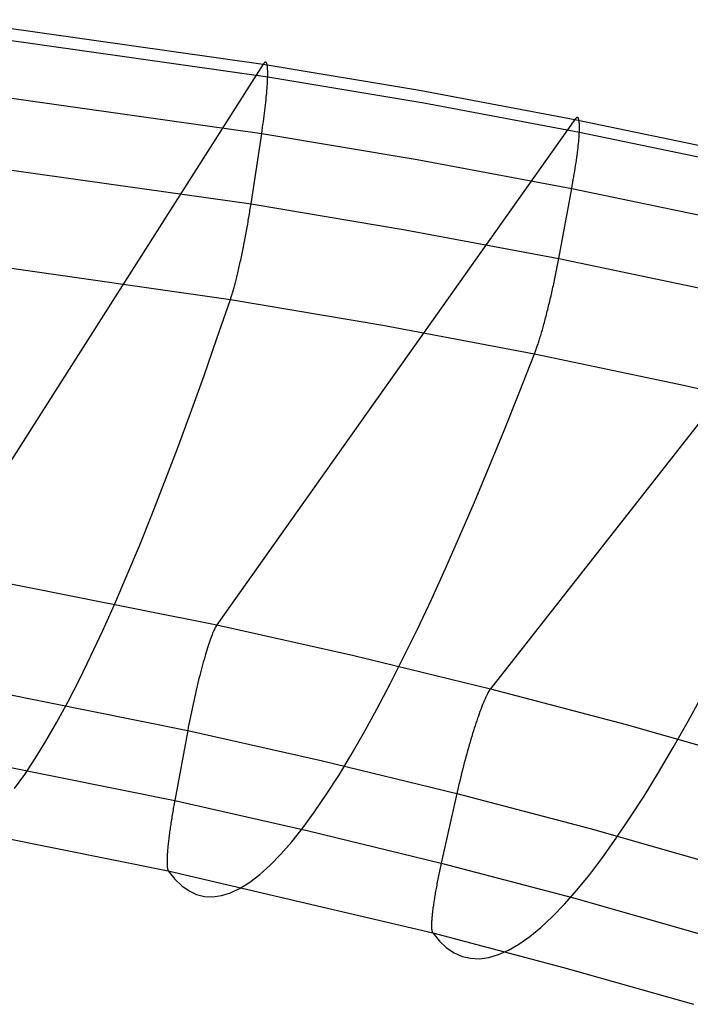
# Model space of a CAD drawing. Header units: millimetres. Extents: x 119 to 175.9, y -203.1 to -153.8.
# Tile 296 of 377: x 156.1 to 158.3, y -157.5 to -154.2. Entities that reach past the tile are written whole.
import ezdxf

# ---------------------------------------------------------------- set-up
doc = ezdxf.new("R2010")
doc.units = ezdxf.units.MM
doc.header["$MEASUREMENT"] = 0
doc.layers.add('Livello 03', color=5, linetype='Continuous', true_color=0x0000ff)

msp = doc.modelspace()

# ---------------------------------------------------------------- linework, layer by layer
at = {"layer": 'Livello 03'}
for p, q in [((155.8724, -154.2275, 65.9906), (156.912, -154.3745, 65.9265)), ((155.8862, -154.27, 66.2162), (156.9265, -154.4166, 66.1528)), ((156.912, -154.3745, 65.9265), (155.8441, -156.0508, 57.8789)), ((156.9133, -154.3726, 65.9365), (156.912, -154.3745, 65.9265)), ((156.912, -154.3745, 65.9265), (157.4294, -154.4612, 65.8902)), ((156.9145, -154.371, 65.9466), (156.9133, -154.3726, 65.9365)), ((156.9157, -154.3698, 65.9568), (156.9145, -154.371, 65.9466)), ((156.9169, -154.3689, 65.9669), (156.9157, -154.3698, 65.9568)), ((156.9179, -154.3684, 65.9772), (156.9169, -154.3689, 65.9669)), ((156.919, -154.3682, 65.9874), (156.9179, -154.3684, 65.9772)), ((156.9199, -154.3683, 65.9976), (156.919, -154.3682, 65.9874)), ((156.9208, -154.3688, 66.0079), (156.9199, -154.3683, 65.9976)), ((156.9217, -154.3697, 66.0181), (156.9208, -154.3688, 66.0079)), ((156.9224, -154.3709, 66.0283), (156.9217, -154.3697, 66.0181)), ((156.9231, -154.3724, 66.0385), (156.9224, -154.3709, 66.0283)), ((156.9238, -154.3743, 66.0485), (156.9231, -154.3724, 66.0385)), ((156.9244, -154.3765, 66.0586), (156.9238, -154.3743, 66.0485)), ((156.9249, -154.3791, 66.0685), (156.9244, -154.3765, 66.0586)), ((156.9253, -154.3819, 66.0784), (156.9249, -154.3791, 66.0685)), ((156.9257, -154.3852, 66.0882), (156.9253, -154.3819, 66.0784)), ((156.926, -154.3887, 66.0978), (156.9257, -154.3852, 66.0882)), ((156.9263, -154.3926, 66.1074), (156.926, -154.3887, 66.0978)), ((156.9265, -154.3968, 66.1168), (156.9263, -154.3926, 66.1074)), ((156.9266, -154.4013, 66.126), (156.9265, -154.3968, 66.1168)), ((156.9266, -154.4061, 66.1351), (156.9266, -154.4013, 66.126)), ((156.9266, -154.4112, 66.144), (156.9266, -154.4061, 66.1351)), ((156.925, -154.4478, 66.1936), (156.9254, -154.441, 66.1859)), ((156.9254, -154.441, 66.1859), (156.9258, -154.4345, 66.1779)), ((156.9258, -154.4345, 66.1779), (156.9261, -154.4283, 66.1697)), ((156.9261, -154.4283, 66.1697), (156.9263, -154.4223, 66.1614)), ((156.9263, -154.4223, 66.1614), (156.9265, -154.4166, 66.1528)), ((156.9265, -154.4166, 66.1528), (156.9266, -154.4112, 66.144)), ((156.9265, -154.4166, 66.1528), (157.4441, -154.5032, 66.1168)), ((155.8708, -154.4583, 66.3474), (156.9066, -154.6044, 66.2852)), ((156.9226, -154.4774, 66.222), (156.9233, -154.4697, 66.2153)), ((156.9233, -154.4697, 66.2153), (156.9239, -154.4622, 66.2083)), ((156.9239, -154.4622, 66.2083), (156.9245, -154.4549, 66.2011)), ((156.9245, -154.4549, 66.2011), (156.925, -154.4478, 66.1936)), ((157.4294, -154.4612, 65.8902), (157.9447, -154.5578, 65.8507)), ((156.9192, -154.5105, 66.2462), (156.9201, -154.502, 66.2406)), ((156.9201, -154.502, 66.2406), (156.921, -154.4936, 66.2347)), ((156.921, -154.4936, 66.2347), (156.9218, -154.4854, 66.2285)), ((156.9218, -154.4854, 66.2285), (156.9226, -154.4774, 66.222)), ((157.4441, -154.5032, 66.1168), (157.9595, -154.5996, 66.0776)), ((156.9148, -154.5465, 66.2657), (156.916, -154.5373, 66.2613)), ((156.916, -154.5373, 66.2613), (156.9171, -154.5282, 66.2566)), ((156.9171, -154.5282, 66.2566), (156.9182, -154.5193, 66.2515)), ((156.9182, -154.5193, 66.2515), (156.9192, -154.5105, 66.2462)), ((157.9447, -154.5578, 65.8507), (156.758, -156.2323, 57.8012)), ((156.9109, -154.575, 66.2769), (156.9123, -154.5654, 66.2735)), ((156.9123, -154.5654, 66.2735), (156.9136, -154.5559, 66.2698)), ((156.9136, -154.5559, 66.2698), (156.9148, -154.5465, 66.2657)), ((157.9462, -154.5559, 65.8608), (157.9447, -154.5578, 65.8507)), ((157.9447, -154.5578, 65.8507), (158.4578, -154.6649, 65.8079)), ((157.9475, -154.5543, 65.8709), (157.9462, -154.5559, 65.8608)), ((157.9488, -154.5531, 65.881), (157.9475, -154.5543, 65.8709)), ((157.9501, -154.5522, 65.8912), (157.9488, -154.5531, 65.881)), ((157.9513, -154.5517, 65.9015), (157.9501, -154.5522, 65.8912)), ((157.9524, -154.5515, 65.9117), (157.9513, -154.5517, 65.9015)), ((157.9534, -154.5516, 65.922), (157.9524, -154.5515, 65.9117)), ((157.9544, -154.5521, 65.9322), (157.9534, -154.5516, 65.922)), ((157.9553, -154.5529, 65.9425), (157.9544, -154.5521, 65.9322)), ((157.9561, -154.5541, 65.9527), (157.9553, -154.5529, 65.9425)), ((157.9568, -154.5556, 65.9628), (157.9561, -154.5541, 65.9527)), ((157.9575, -154.5575, 65.973), (157.9568, -154.5556, 65.9628)), ((157.9581, -154.5597, 65.983), (157.9575, -154.5575, 65.973)), ((157.9586, -154.5623, 65.993), (157.9581, -154.5597, 65.983)), ((157.959, -154.5651, 66.0029), (157.9586, -154.5623, 65.993)), ((157.9593, -154.5683, 66.0127), (157.959, -154.5651, 66.0029)), ((157.9596, -154.5718, 66.0224), (157.9593, -154.5683, 66.0127)), ((157.9598, -154.5757, 66.032), (157.9596, -154.5718, 66.0224)), ((156.8712, -154.8378, 66.3382), (156.9066, -154.6044, 66.2852)), ((156.9066, -154.6044, 66.2852), (156.9081, -154.5945, 66.2828)), ((156.9066, -154.6044, 66.2852), (157.4216, -154.6906, 66.2498)), ((156.9081, -154.5945, 66.2828), (156.9096, -154.5847, 66.28)), ((156.9096, -154.5847, 66.28), (156.9109, -154.575, 66.2769)), ((157.9589, -154.6112, 66.0946), (157.9592, -154.6052, 66.0862)), ((157.9592, -154.6052, 66.0862), (157.9595, -154.5996, 66.0776)), ((157.9595, -154.5996, 66.0776), (157.9597, -154.5942, 66.0688)), ((157.9595, -154.5996, 66.0776), (158.4726, -154.7066, 66.0349)), ((157.9597, -154.5942, 66.0688), (157.9599, -154.5891, 66.0598)), ((157.9599, -154.5799, 66.0414), (157.9598, -154.5757, 66.032)), ((157.9599, -154.5843, 66.0507), (157.9599, -154.5799, 66.0414)), ((157.9599, -154.5891, 66.0598), (157.9599, -154.5843, 66.0507)), ((157.9558, -154.6449, 66.1334), (157.9566, -154.6376, 66.1261)), ((157.9566, -154.6376, 66.1261), (157.9573, -154.6306, 66.1186)), ((157.9573, -154.6306, 66.1186), (157.9579, -154.6239, 66.1108)), ((157.9579, -154.6239, 66.1108), (157.9584, -154.6174, 66.1028)), ((157.9584, -154.6174, 66.1028), (157.9589, -154.6112, 66.0946)), ((157.9521, -154.6762, 66.16), (157.9531, -154.668, 66.1538)), ((157.9531, -154.668, 66.1538), (157.9541, -154.6601, 66.1473)), ((157.9541, -154.6601, 66.1473), (157.955, -154.6524, 66.1405)), ((157.955, -154.6524, 66.1405), (157.9558, -154.6449, 66.1334)), ((155.8418, -154.6922, 66.399), (156.8712, -154.8378, 66.3382)), ((157.4216, -154.6906, 66.2498), (157.9343, -154.7865, 66.2112)), ((157.9471, -154.7106, 66.1821), (157.9485, -154.7017, 66.177)), ((157.9485, -154.7017, 66.177), (157.9497, -154.693, 66.1717)), ((157.9497, -154.693, 66.1717), (157.9509, -154.6845, 66.166)), ((157.9509, -154.6845, 66.166), (157.9521, -154.6762, 66.16)), ((157.9428, -154.7382, 66.1955), (157.9443, -154.7288, 66.1913)), ((157.9443, -154.7288, 66.1913), (157.9457, -154.7197, 66.1869)), ((157.9457, -154.7197, 66.1869), (157.9471, -154.7106, 66.1821)), ((157.9361, -154.7766, 66.2088), (157.9378, -154.7668, 66.2059)), ((157.9378, -154.7668, 66.2059), (157.9395, -154.7572, 66.2028)), ((157.9395, -154.7572, 66.2028), (157.9412, -154.7476, 66.1993)), ((157.9412, -154.7476, 66.1993), (157.9428, -154.7382, 66.1955)), ((158.9681, -154.7832, 65.7613), (157.6647, -156.4441, 57.7175)), ((157.8913, -155.0188, 66.2656), (157.9343, -154.7865, 66.2112)), ((157.9343, -154.7865, 66.2112), (157.9361, -154.7766, 66.2088)), ((157.9343, -154.7865, 66.2112), (158.4444, -154.8928, 66.1691)), ((156.866, -154.8704, 66.3437), (156.8669, -154.8649, 66.343)), ((156.8669, -154.8649, 66.343), (156.8678, -154.8594, 66.3423)), ((156.8678, -154.8594, 66.3423), (156.8687, -154.8539, 66.3414)), ((156.8687, -154.8539, 66.3414), (156.8695, -154.8485, 66.3404)), ((156.8695, -154.8485, 66.3404), (156.8704, -154.8431, 66.3393)), ((156.8704, -154.8431, 66.3393), (156.8712, -154.8378, 66.3382)), ((156.8712, -154.8378, 66.3382), (157.3825, -154.9235, 66.3035)), ((156.8603, -154.9044, 66.3455), (156.8613, -154.8987, 66.3455)), ((156.8613, -154.8987, 66.3455), (156.8623, -154.893, 66.3454)), ((156.8623, -154.893, 66.3454), (156.8632, -154.8873, 66.3451)), ((156.8632, -154.8873, 66.3451), (156.8642, -154.8817, 66.3447)), ((156.8642, -154.8817, 66.3447), (156.8651, -154.876, 66.3443)), ((156.8651, -154.876, 66.3443), (156.866, -154.8704, 66.3437)), ((156.8551, -154.9333, 66.344), (156.8562, -154.9275, 66.3445)), ((156.8562, -154.9275, 66.3445), (156.8572, -154.9217, 66.3449)), ((156.8572, -154.9217, 66.3449), (156.8583, -154.916, 66.3452)), ((156.8583, -154.916, 66.3452), (156.8593, -154.9102, 66.3454)), ((156.8593, -154.9102, 66.3454), (156.8603, -154.9044, 66.3455)), ((157.3825, -154.9235, 66.3035), (157.8913, -155.0188, 66.2656)), ((156.8485, -154.9681, 66.3382), (156.8496, -154.9623, 66.3395)), ((156.8496, -154.9623, 66.3395), (156.8508, -154.9566, 66.3406)), ((156.8508, -154.9566, 66.3406), (156.8519, -154.9508, 66.3416)), ((156.8519, -154.9508, 66.3416), (156.853, -154.945, 66.3425)), ((156.853, -154.945, 66.3425), (156.854, -154.9392, 66.3433)), ((156.854, -154.9392, 66.3433), (156.8551, -154.9333, 66.344)), ((156.8416, -155.0022, 66.3282), (156.8428, -154.9966, 66.3302)), ((156.8428, -154.9966, 66.3302), (156.8439, -154.991, 66.332)), ((156.8439, -154.991, 66.332), (156.8451, -154.9853, 66.3337)), ((156.8451, -154.9853, 66.3337), (156.8462, -154.9796, 66.3354)), ((156.8462, -154.9796, 66.3354), (156.8474, -154.9739, 66.3368)), ((156.8474, -154.9739, 66.3368), (156.8485, -154.9681, 66.3382)), ((155.7842, -155.0093, 66.2605), (156.8029, -155.1545, 66.2011)), ((156.8346, -155.035, 66.314), (156.8357, -155.0297, 66.3167)), ((156.8357, -155.0297, 66.3167), (156.8369, -155.0243, 66.3192)), ((156.8369, -155.0243, 66.3192), (156.8381, -155.0188, 66.3216)), ((156.8381, -155.0188, 66.3216), (156.8393, -155.0134, 66.3239)), ((156.8393, -155.0134, 66.3239), (156.8404, -155.0078, 66.3261)), ((156.8404, -155.0078, 66.3261), (156.8416, -155.0022, 66.3282)), ((157.8882, -155.0349, 66.2688), (157.8893, -155.0295, 66.2678)), ((157.8893, -155.0295, 66.2678), (157.8903, -155.0241, 66.2667)), ((157.8903, -155.0241, 66.2667), (157.8913, -155.0188, 66.2656)), ((157.8913, -155.0188, 66.2656), (158.3972, -155.1244, 66.2241)), ((156.8275, -155.0656, 66.296), (156.8287, -155.0607, 66.2993)), ((156.8287, -155.0607, 66.2993), (156.8298, -155.0557, 66.3024)), ((156.8298, -155.0557, 66.3024), (156.831, -155.0506, 66.3055)), ((156.831, -155.0506, 66.3055), (156.8322, -155.0455, 66.3084)), ((156.8322, -155.0455, 66.3084), (156.8334, -155.0403, 66.3113)), ((156.8334, -155.0403, 66.3113), (156.8346, -155.035, 66.314)), ((157.8817, -155.0681, 66.2727), (157.8828, -155.0625, 66.2724)), ((157.8828, -155.0625, 66.2724), (157.8839, -155.0569, 66.2719)), ((157.8839, -155.0569, 66.2719), (157.885, -155.0513, 66.2713)), ((157.885, -155.0513, 66.2713), (157.8861, -155.0458, 66.2705)), ((157.8861, -155.0458, 66.2705), (157.8872, -155.0403, 66.2697)), ((157.8872, -155.0403, 66.2697), (157.8882, -155.0349, 66.2688)), ((156.8194, -155.0979, 66.2708), (156.8206, -155.0936, 66.2746)), ((156.8206, -155.0936, 66.2746), (156.8217, -155.0891, 66.2784)), ((156.8217, -155.0891, 66.2784), (156.8229, -155.0846, 66.2821)), ((156.8229, -155.0846, 66.2821), (156.824, -155.08, 66.2857)), ((156.824, -155.08, 66.2857), (156.8252, -155.0753, 66.2892)), ((156.8252, -155.0753, 66.2892), (156.8263, -155.0705, 66.2927)), ((156.8263, -155.0705, 66.2927), (156.8275, -155.0656, 66.296)), ((157.8757, -155.0966, 66.273), (157.877, -155.0909, 66.2732)), ((157.877, -155.0909, 66.2732), (157.8782, -155.0852, 66.2733)), ((157.8782, -155.0852, 66.2733), (157.8794, -155.0795, 66.2732)), ((157.8794, -155.0795, 66.2732), (157.8805, -155.0738, 66.273)), ((157.8805, -155.0738, 66.273), (157.8817, -155.0681, 66.2727)), ((156.8108, -155.1294, 66.2375), (156.8118, -155.1258, 66.2419)), ((156.8118, -155.1258, 66.2419), (156.8129, -155.1221, 66.2462)), ((156.8129, -155.1221, 66.2462), (156.8139, -155.1183, 66.2505)), ((156.8139, -155.1183, 66.2505), (156.815, -155.1144, 66.2546)), ((156.815, -155.1144, 66.2546), (156.8161, -155.1104, 66.2588)), ((156.8161, -155.1104, 66.2588), (156.8172, -155.1064, 66.2628)), ((156.8172, -155.1064, 66.2628), (156.8183, -155.1022, 66.2668)), ((156.8183, -155.1022, 66.2668), (156.8194, -155.0979, 66.2708)), ((157.8681, -155.1313, 66.2696), (157.8694, -155.1255, 66.2705)), ((157.8694, -155.1255, 66.2705), (157.8707, -155.1197, 66.2712)), ((157.8707, -155.1197, 66.2712), (157.872, -155.114, 66.2719)), ((157.872, -155.114, 66.2719), (157.8733, -155.1082, 66.2724)), ((157.8733, -155.1082, 66.2724), (157.8745, -155.1024, 66.2728)), ((157.8745, -155.1024, 66.2728), (157.8757, -155.0966, 66.273)), ((156.7584, -155.2841, 65.9738), (156.8029, -155.1545, 66.2011)), ((156.8029, -155.1545, 66.2011), (156.8038, -155.1517, 66.2058)), ((156.8029, -155.1545, 66.2011), (157.3085, -155.2397, 66.1672)), ((156.8038, -155.1517, 66.2058), (156.8048, -155.1488, 66.2104)), ((156.8048, -155.1488, 66.2104), (156.8057, -155.1458, 66.215)), ((156.8057, -155.1458, 66.215), (156.8067, -155.1427, 66.2196)), ((156.8067, -155.1427, 66.2196), (156.8077, -155.1396, 66.2242)), ((156.8077, -155.1396, 66.2242), (156.8087, -155.1363, 66.2287)), ((156.8087, -155.1363, 66.2287), (156.8097, -155.1329, 66.2331)), ((156.8097, -155.1329, 66.2331), (156.8108, -155.1294, 66.2375)), ((157.8601, -155.1657, 66.2619), (157.8615, -155.16, 66.2635)), ((157.8615, -155.16, 66.2635), (157.8628, -155.1543, 66.265)), ((157.8628, -155.1543, 66.265), (157.8642, -155.1486, 66.2663)), ((157.8642, -155.1486, 66.2663), (157.8655, -155.1428, 66.2675)), ((157.8655, -155.1428, 66.2675), (157.8668, -155.1371, 66.2686)), ((157.8668, -155.1371, 66.2686), (157.8681, -155.1313, 66.2696)), ((157.8533, -155.1936, 66.2522), (157.8546, -155.1881, 66.2544)), ((157.8546, -155.1881, 66.2544), (157.856, -155.1826, 66.2564)), ((157.856, -155.1826, 66.2564), (157.8574, -155.177, 66.2584)), ((157.8574, -155.177, 66.2584), (157.8588, -155.1714, 66.2602)), ((157.8588, -155.1714, 66.2602), (157.8601, -155.1657, 66.2619)), ((157.8436, -155.2307, 66.234), (157.845, -155.2256, 66.2369)), ((157.845, -155.2256, 66.2369), (157.8464, -155.2204, 66.2397)), ((157.8464, -155.2204, 66.2397), (157.8477, -155.2152, 66.2424)), ((157.8477, -155.2152, 66.2424), (157.8491, -155.2099, 66.245)), ((157.8491, -155.2099, 66.245), (157.8505, -155.2045, 66.2476)), ((157.8505, -155.2045, 66.2476), (157.8519, -155.1991, 66.2499)), ((157.8519, -155.1991, 66.2499), (157.8533, -155.1936, 66.2522)), ((157.3085, -155.2397, 66.1672), (157.8111, -155.3342, 66.13)), ((157.8354, -155.26, 66.2143), (157.8368, -155.2553, 66.2178)), ((157.8368, -155.2553, 66.2178), (157.8381, -155.2505, 66.2212)), ((157.8381, -155.2505, 66.2212), (157.8395, -155.2457, 66.2246)), ((157.8395, -155.2457, 66.2246), (157.8409, -155.2408, 66.2278)), ((157.8409, -155.2408, 66.2278), (157.8422, -155.2358, 66.2309)), ((157.8422, -155.2358, 66.2309), (157.8436, -155.2307, 66.234)), ((156.7144, -155.4095, 65.7432), (156.7584, -155.2841, 65.9738)), ((157.825, -155.2943, 66.1834), (157.8263, -155.2903, 66.1875)), ((157.8263, -155.2903, 66.1875), (157.8276, -155.2863, 66.1916)), ((157.8276, -155.2863, 66.1916), (157.8289, -155.2821, 66.1956)), ((157.8289, -155.2821, 66.1956), (157.8301, -155.2779, 66.1995)), ((157.8301, -155.2779, 66.1995), (157.8315, -155.2735, 66.2033)), ((157.8315, -155.2735, 66.2033), (157.8328, -155.2691, 66.2071)), ((157.8328, -155.2691, 66.2071), (157.8341, -155.2646, 66.2107)), ((157.8341, -155.2646, 66.2107), (157.8354, -155.26, 66.2143)), ((157.8144, -155.3256, 66.1439), (157.8155, -155.3225, 66.1485)), ((157.8155, -155.3225, 66.1485), (157.8166, -155.3193, 66.153)), ((157.8166, -155.3193, 66.153), (157.8178, -155.3161, 66.1575)), ((157.8178, -155.3161, 66.1575), (157.819, -155.3127, 66.162)), ((157.819, -155.3127, 66.162), (157.8201, -155.3092, 66.1664)), ((157.8201, -155.3092, 66.1664), (157.8213, -155.3056, 66.1707)), ((157.8213, -155.3056, 66.1707), (157.8226, -155.302, 66.175)), ((157.8226, -155.302, 66.175), (157.8238, -155.2982, 66.1792)), ((157.8238, -155.2982, 66.1792), (157.825, -155.2943, 66.1834)), ((157.7605, -155.4634, 65.9031), (157.8111, -155.3342, 66.13)), ((157.8111, -155.3342, 66.13), (157.8122, -155.3314, 66.1347)), ((157.8111, -155.3342, 66.13), (158.3107, -155.4388, 66.0894)), ((157.8122, -155.3314, 66.1347), (157.8133, -155.3286, 66.1393)), ((157.8133, -155.3286, 66.1393), (157.8144, -155.3256, 66.1439)), ((156.6707, -155.5307, 65.5094), (156.7144, -155.4095, 65.7432)), ((158.3107, -155.4388, 66.0894), (158.8067, -155.5538, 66.0449)), ((157.7104, -155.5885, 65.6729), (157.7605, -155.4634, 65.9031)), ((156.6276, -155.6475, 65.2725), (156.6707, -155.5307, 65.5094)), ((157.6609, -155.7093, 65.4394), (157.7104, -155.5885, 65.6729)), ((156.5849, -155.7599, 65.0326), (156.6276, -155.6475, 65.2725)), ((157.6119, -155.8258, 65.2028), (157.6609, -155.7093, 65.4394)), ((156.5427, -155.8677, 64.7898), (156.5849, -155.7599, 65.0326)), ((157.5635, -155.9378, 64.9632), (157.6119, -155.8258, 65.2028)), ((156.5011, -155.9707, 64.5444), (156.5427, -155.8677, 64.7898)), ((157.5159, -156.0453, 64.7207), (157.5635, -155.9378, 64.9632)), ((156.4601, -156.0691, 64.2963), (156.5011, -155.9707, 64.5444)), ((155.8441, -156.0508, 57.8789), (156.758, -156.2323, 57.8012)), ((156.4197, -156.1626, 64.0458), (156.4601, -156.0691, 64.2963)), ((157.4689, -156.1481, 64.4754), (157.5159, -156.0453, 64.7207)), ((156.3799, -156.2511, 63.7931), (156.4197, -156.1626, 64.0458)), ((157.4226, -156.2462, 64.2276), (157.4689, -156.1481, 64.4754)), ((156.7564, -156.2346, 57.791), (156.7548, -156.2373, 57.781)), ((156.758, -156.2323, 57.8012), (156.7564, -156.2346, 57.791)), ((156.758, -156.2323, 57.8012), (157.2123, -156.3342, 57.76)), ((156.3408, -156.3347, 63.5381), (156.3799, -156.2511, 63.7931)), ((156.742, -156.2652, 57.7142), (156.74, -156.2705, 57.7053)), ((156.744, -156.2603, 57.7233), (156.742, -156.2652, 57.7142)), ((156.746, -156.2556, 57.7325), (156.744, -156.2603, 57.7233)), ((156.7478, -156.2513, 57.7419), (156.746, -156.2556, 57.7325)), ((156.7497, -156.2473, 57.7515), (156.7478, -156.2513, 57.7419)), ((156.7515, -156.2436, 57.7612), (156.7497, -156.2473, 57.7515)), ((156.7532, -156.2403, 57.771), (156.7515, -156.2436, 57.7612)), ((156.7548, -156.2373, 57.781), (156.7532, -156.2403, 57.771)), ((157.377, -156.3394, 63.9773), (157.4226, -156.2462, 64.2276)), ((156.7293, -156.3014, 57.6642), (156.727, -156.3084, 57.6567)), ((156.7315, -156.2946, 57.672), (156.7293, -156.3014, 57.6642)), ((156.7337, -156.2882, 57.68), (156.7315, -156.2946, 57.672)), ((156.7358, -156.282, 57.6882), (156.7337, -156.2882, 57.68)), ((156.7379, -156.2761, 57.6967), (156.7358, -156.282, 57.6882)), ((156.74, -156.2705, 57.7053), (156.7379, -156.2761, 57.6967)), ((156.3023, -156.4132, 63.2812), (156.3408, -156.3347, 63.5381)), ((156.7201, -156.3309, 57.6357), (156.7178, -156.3389, 57.6293)), ((156.7225, -156.3232, 57.6424), (156.7201, -156.3309, 57.6357)), ((156.7248, -156.3156, 57.6494), (156.7225, -156.3232, 57.6424)), ((156.727, -156.3084, 57.6567), (156.7248, -156.3156, 57.6494)), ((157.2123, -156.3342, 57.76), (157.6647, -156.4441, 57.7175)), ((156.7107, -156.3642, 57.6117), (156.7083, -156.373, 57.6065)), ((156.7131, -156.3555, 57.6173), (156.7107, -156.3642, 57.6117)), ((156.7154, -156.3471, 57.6231), (156.7131, -156.3555, 57.6173)), ((156.7178, -156.3389, 57.6293), (156.7154, -156.3471, 57.6231)), ((157.3323, -156.4278, 63.7246), (157.377, -156.3394, 63.9773)), ((156.7035, -156.3911, 57.597), (156.7011, -156.4005, 57.5928)), ((156.7059, -156.382, 57.6016), (156.7035, -156.3911, 57.597)), ((156.7083, -156.373, 57.6065), (156.7059, -156.382, 57.6016)), ((155.7613, -156.4017, 57.6528), (156.6615, -156.5818, 57.5767)), ((156.2646, -156.4866, 63.0224), (156.3023, -156.4132, 63.2812)), ((156.694, -156.4293, 57.582), (156.6916, -156.4391, 57.5792)), ((156.6963, -156.4195, 57.5853), (156.694, -156.4293, 57.582)), ((156.6987, -156.4099, 57.5888), (156.6963, -156.4195, 57.5853)), ((156.7011, -156.4005, 57.5928), (156.6987, -156.4099, 57.5888)), ((157.2884, -156.5111, 63.4698), (157.3323, -156.4278, 63.7246)), ((156.6869, -156.4591, 57.5745), (156.6846, -156.4692, 57.5727)), ((156.6893, -156.4491, 57.5766), (156.6869, -156.4591, 57.5745)), ((156.6916, -156.4391, 57.5792), (156.6893, -156.4491, 57.5766)), ((157.6535, -156.4629, 57.6583), (157.6514, -156.4672, 57.6489)), ((157.6556, -156.4589, 57.6679), (157.6535, -156.4629, 57.6583)), ((157.6575, -156.4553, 57.6776), (157.6556, -156.4589, 57.6679)), ((157.6594, -156.452, 57.6874), (157.6575, -156.4553, 57.6776)), ((157.6613, -156.449, 57.6973), (157.6594, -156.452, 57.6874)), ((157.663, -156.4464, 57.7074), (157.6613, -156.449, 57.6973)), ((157.6647, -156.4441, 57.7175), (157.663, -156.4464, 57.7074)), ((157.6647, -156.4441, 57.7175), (158.1149, -156.5625, 57.6736)), ((158.3201, -156.5511, 63.8968), (158.3708, -156.4586, 64.1467)), ((156.2276, -156.5547, 62.7619), (156.2646, -156.4866, 63.0224)), ((156.6801, -156.4896, 57.5701), (156.6779, -156.4998, 57.5694)), ((156.6824, -156.4794, 57.5712), (156.6801, -156.4896, 57.5701)), ((156.6846, -156.4692, 57.5727), (156.6824, -156.4794, 57.5712)), ((157.64, -156.4934, 57.6048), (157.6375, -156.4995, 57.5966)), ((157.6424, -156.4876, 57.6132), (157.64, -156.4934, 57.6048)), ((157.6447, -156.482, 57.6219), (157.6424, -156.4876, 57.6132)), ((157.647, -156.4768, 57.6307), (157.6447, -156.482, 57.6219)), ((157.6492, -156.4718, 57.6397), (157.647, -156.4768, 57.6307)), ((157.6514, -156.4672, 57.6489), (157.6492, -156.4718, 57.6397)), ((156.6735, -156.5204, 57.569), (156.6714, -156.5307, 57.5694)), ((156.6757, -156.5101, 57.569), (156.6735, -156.5204, 57.569)), ((156.6779, -156.4998, 57.5694), (156.6757, -156.5101, 57.569)), ((157.2453, -156.5895, 63.2129), (157.2884, -156.5111, 63.4698)), ((157.6274, -156.5268, 57.5661), (157.6247, -156.5343, 57.5592)), ((157.63, -156.5196, 57.5734), (157.6274, -156.5268, 57.5661)), ((157.6325, -156.5126, 57.5808), (157.63, -156.5196, 57.5734)), ((157.635, -156.5059, 57.5886), (157.6325, -156.5126, 57.5808)), ((157.6375, -156.4995, 57.5966), (157.635, -156.5059, 57.5886)), ((156.1914, -156.6177, 62.4999), (156.2276, -156.5547, 62.7619)), ((156.6653, -156.5615, 57.5727), (156.6634, -156.5717, 57.5745)), ((156.6673, -156.5513, 57.5712), (156.6653, -156.5615, 57.5727)), ((156.6693, -156.541, 57.5701), (156.6673, -156.5513, 57.5712)), ((156.6714, -156.5307, 57.5694), (156.6693, -156.541, 57.5701)), ((157.6167, -156.558, 57.54), (157.6139, -156.5664, 57.5342)), ((157.6194, -156.5499, 57.5461), (157.6167, -156.558, 57.54)), ((157.6221, -156.5419, 57.5525), (157.6194, -156.5499, 57.5461)), ((157.6247, -156.5343, 57.5592), (157.6221, -156.5419, 57.5525)), ((158.1149, -156.5625, 57.6736), (158.5625, -156.6897, 57.6285)), ((158.2703, -156.6387, 63.6445), (158.3201, -156.5511, 63.8968)), ((156.6615, -156.5818, 57.5767), (156.6184, -156.8144, 57.6311)), ((156.6634, -156.5717, 57.5745), (156.6615, -156.5818, 57.5767)), ((156.6615, -156.5818, 57.5767), (157.1086, -156.6825, 57.5365)), ((157.2031, -156.6627, 62.9542), (157.2453, -156.5895, 63.2129)), ((157.6057, -156.5926, 57.5187), (157.6029, -156.6017, 57.5141)), ((157.6084, -156.5837, 57.5235), (157.6057, -156.5926, 57.5187)), ((157.6112, -156.5749, 57.5287), (157.6084, -156.5837, 57.5235)), ((157.6139, -156.5664, 57.5342), (157.6112, -156.5749, 57.5287)), ((156.156, -156.6753, 62.2365), (156.1914, -156.6177, 62.4999)), ((157.5973, -156.6204, 57.5061), (157.5945, -156.6299, 57.5025)), ((157.6001, -156.611, 57.5099), (157.5973, -156.6204, 57.5061)), ((157.6029, -156.6017, 57.5141), (157.6001, -156.611, 57.5099)), ((155.7258, -156.6353, 57.7058), (156.6184, -156.8144, 57.6311)), ((157.5863, -156.6592, 57.4941), (157.5836, -156.6691, 57.4919)), ((157.589, -156.6493, 57.4965), (157.5863, -156.6592, 57.4941)), ((157.5918, -156.6395, 57.4994), (157.589, -156.6493, 57.4965)), ((157.5945, -156.6299, 57.5025), (157.5918, -156.6395, 57.4994)), ((158.2216, -156.7214, 63.39), (158.2703, -156.6387, 63.6445)), ((156.1213, -156.7277, 61.9719), (156.156, -156.6753, 62.2365)), ((157.1086, -156.6825, 57.5365), (157.5534, -156.7909, 57.4948)), ((157.1618, -156.7308, 62.6937), (157.2031, -156.6627, 62.9542)), ((157.5782, -156.6892, 57.4888), (157.5755, -156.6994, 57.4878)), ((157.5809, -156.6792, 57.4902), (157.5782, -156.6892, 57.4888)), ((157.5836, -156.6691, 57.4919), (157.5809, -156.6792, 57.4902)), ((157.5703, -156.7198, 57.4868), (157.5678, -156.73, 57.4868)), ((157.5729, -156.7096, 57.4871), (157.5703, -156.7198, 57.4868)), ((157.5755, -156.6994, 57.4878), (157.5729, -156.7096, 57.4871)), ((158.1738, -156.7992, 63.1335), (158.2216, -156.7214, 63.39)), ((156.0875, -156.7747, 61.7062), (156.1213, -156.7277, 61.9719)), ((157.1214, -156.7936, 62.4317), (157.1618, -156.7308, 62.6937)), ((157.5628, -156.7504, 57.4881), (157.5604, -156.7606, 57.4892)), ((157.5653, -156.7402, 57.4873), (157.5628, -156.7504, 57.4881)), ((157.5678, -156.73, 57.4868), (157.5653, -156.7402, 57.4873)), ((157.5534, -156.7909, 57.4948), (157.5018, -157.0217, 57.5505)), ((157.5557, -156.7809, 57.4926), (157.5534, -156.7909, 57.4948)), ((157.5534, -156.7909, 57.4948), (157.9958, -156.9074, 57.452)), ((157.558, -156.7708, 57.4907), (157.5557, -156.7809, 57.4926)), ((157.5604, -156.7606, 57.4892), (157.558, -156.7708, 57.4907)), ((156.6174, -156.8196, 57.6323), (156.6165, -156.825, 57.6337)), ((156.6184, -156.8144, 57.6311), (156.6174, -156.8196, 57.6323)), ((156.6184, -156.8144, 57.6311), (157.0614, -156.9143, 57.5915)), ((157.082, -156.8512, 62.1682), (157.1214, -156.7936, 62.4317)), ((158.1271, -156.8718, 62.875), (158.1738, -156.7992, 63.1335)), ((156.6118, -156.8515, 57.6423), (156.6109, -156.8568, 57.6444)), ((156.6127, -156.8462, 57.6404), (156.6118, -156.8515, 57.6423)), ((156.6136, -156.8409, 57.6386), (156.6127, -156.8462, 57.6404)), ((156.6146, -156.8356, 57.6369), (156.6136, -156.8409, 57.6386)), ((156.6155, -156.8303, 57.6352), (156.6146, -156.8356, 57.6369)), ((156.6165, -156.825, 57.6337), (156.6155, -156.8303, 57.6352)), ((157.0435, -156.9035, 61.9035), (157.082, -156.8512, 62.1682)), ((155.7104, -156.8695, 57.9687), (156.5971, -157.0474, 57.8956)), ((156.6059, -156.8881, 57.6591), (156.6051, -156.8933, 57.6619)), ((156.6067, -156.883, 57.6563), (156.6059, -156.8881, 57.6591)), ((156.6075, -156.8778, 57.6537), (156.6067, -156.883, 57.6563)), ((156.6083, -156.8726, 57.6512), (156.6075, -156.8778, 57.6537)), ((156.6092, -156.8673, 57.6488), (156.6083, -156.8726, 57.6512)), ((156.61, -156.8621, 57.6466), (156.6092, -156.8673, 57.6488)), ((156.6109, -156.8568, 57.6444), (156.61, -156.8621, 57.6466)), ((158.0815, -156.9393, 62.6148), (158.1271, -156.8718, 62.875)), ((156.6015, -156.9183, 57.6777), (156.6008, -156.9232, 57.6812)), ((156.6022, -156.9134, 57.6743), (156.6015, -156.9183, 57.6777)), ((156.6029, -156.9084, 57.671), (156.6022, -156.9134, 57.6743)), ((156.6036, -156.9034, 57.6679), (156.6029, -156.9084, 57.671)), ((156.6043, -156.8984, 57.6648), (156.6036, -156.9034, 57.6679)), ((156.6051, -156.8933, 57.6619), (156.6043, -156.8984, 57.6648)), ((157.0061, -156.9505, 61.6378), (157.0435, -156.9035, 61.9035)), ((157.0614, -156.9143, 57.5915), (157.5018, -157.0217, 57.5505)), ((157.9958, -156.9074, 57.452), (158.4355, -157.0323, 57.4079)), ((156.5974, -156.951, 57.7042), (156.5969, -156.9554, 57.7084)), ((156.5979, -156.9465, 57.7001), (156.5974, -156.951, 57.7042)), ((156.5985, -156.942, 57.6961), (156.5979, -156.9465, 57.7001)), ((156.599, -156.9374, 57.6922), (156.5985, -156.942, 57.6961)), ((156.5996, -156.9327, 57.6884), (156.599, -156.9374, 57.6922)), ((156.6002, -156.928, 57.6848), (156.5996, -156.9327, 57.6884)), ((156.6008, -156.9232, 57.6812), (156.6002, -156.928, 57.6848)), ((156.9697, -156.9921, 61.3711), (157.0061, -156.9505, 61.6378)), ((158.037, -157.0016, 62.353), (158.0815, -156.9393, 62.6148)), ((156.5942, -156.9838, 57.74), (156.594, -156.9875, 57.7448)), ((156.5945, -156.98, 57.7353), (156.5942, -156.9838, 57.74)), ((156.5949, -156.9762, 57.7306), (156.5945, -156.98, 57.7353)), ((156.5952, -156.9722, 57.726), (156.5949, -156.9762, 57.7306)), ((156.5956, -156.9681, 57.7214), (156.5952, -156.9722, 57.726)), ((156.596, -156.964, 57.717), (156.5956, -156.9681, 57.7214)), ((156.5965, -156.9597, 57.7126), (156.596, -156.964, 57.717)), ((156.5969, -156.9554, 57.7084), (156.5965, -156.9597, 57.7126)), ((156.5929, -157.0076, 57.7752), (156.5928, -157.0106, 57.7804)), ((156.5928, -157.0106, 57.7804), (156.5928, -157.0134, 57.7857)), ((156.5928, -157.0134, 57.7857), (156.5928, -157.0162, 57.791)), ((156.5928, -157.0162, 57.791), (156.5928, -157.0188, 57.7964)), ((156.5928, -157.0188, 57.7964), (156.5928, -157.0214, 57.8018)), ((156.593, -157.0045, 57.77), (156.5929, -157.0076, 57.7752)), ((156.5932, -157.0013, 57.7648), (156.593, -157.0045, 57.77)), ((156.5933, -156.998, 57.7597), (156.5932, -157.0013, 57.7648)), ((156.5935, -156.9946, 57.7547), (156.5933, -156.998, 57.7597)), ((156.5937, -156.9911, 57.7497), (156.5935, -156.9946, 57.7547)), ((156.594, -156.9875, 57.7448), (156.5937, -156.9911, 57.7497)), ((156.9343, -157.0283, 61.1036), (156.9697, -156.9921, 61.3711)), ((157.9937, -157.0588, 62.0897), (158.037, -157.0016, 62.353)), ((156.5928, -157.0214, 57.8018), (156.5929, -157.0238, 57.8072)), ((156.5929, -157.0238, 57.8072), (156.5929, -157.0261, 57.8127)), ((156.5929, -157.0261, 57.8127), (156.5931, -157.0283, 57.8182)), ((156.5931, -157.0283, 57.8182), (156.5932, -157.0304, 57.8237)), ((156.5932, -157.0304, 57.8237), (156.5934, -157.0324, 57.8292)), ((156.5934, -157.0324, 57.8292), (156.5935, -157.0342, 57.8347)), ((156.5935, -157.0342, 57.8347), (156.5937, -157.036, 57.8403)), ((156.5937, -157.036, 57.8403), (156.594, -157.0376, 57.8458)), ((156.594, -157.0376, 57.8458), (156.5942, -157.0391, 57.8514)), ((156.5942, -157.0391, 57.8514), (156.5945, -157.0405, 57.857)), ((156.5945, -157.0405, 57.857), (156.5948, -157.0418, 57.8625)), ((156.5948, -157.0418, 57.8625), (156.5952, -157.043, 57.8681)), ((156.5952, -157.043, 57.8681), (156.5955, -157.0441, 57.8736)), ((156.5955, -157.0441, 57.8736), (156.5959, -157.0451, 57.8791)), ((156.5959, -157.0451, 57.8791), (156.5963, -157.046, 57.8847)), ((156.5963, -157.046, 57.8847), (156.5967, -157.0468, 57.8902)), ((156.5967, -157.0468, 57.8902), (156.5971, -157.0474, 57.8956)), ((156.5971, -157.0474, 57.8956), (157.4733, -157.253, 57.8164)), ((156.5971, -157.0474, 57.8956), (156.6188, -157.0745, 58.1593)), ((156.9, -157.0592, 60.8356), (156.9343, -157.0283, 61.1036)), ((157.4961, -157.048, 57.5581), (157.495, -157.0533, 57.56)), ((157.4972, -157.0428, 57.5564), (157.4961, -157.048, 57.5581)), ((157.4984, -157.0375, 57.5548), (157.4972, -157.0428, 57.5564)), ((157.4995, -157.0322, 57.5532), (157.4984, -157.0375, 57.5548)), ((157.5007, -157.027, 57.5518), (157.4995, -157.0322, 57.5532)), ((157.5018, -157.0217, 57.5505), (157.5007, -157.027, 57.5518)), ((157.5018, -157.0217, 57.5505), (157.9397, -157.1369, 57.5082)), ((156.6188, -157.0745, 58.1593), (156.6417, -157.0966, 58.4242)), ((156.8347, -157.1048, 60.2985), (156.8668, -157.0847, 60.5672)), ((156.8668, -157.0847, 60.5672), (156.9, -157.0592, 60.8356)), ((157.4886, -157.0846, 57.5735), (157.4876, -157.0898, 57.5761)), ((157.4897, -157.0795, 57.571), (157.4886, -157.0846, 57.5735)), ((157.4907, -157.0743, 57.5686), (157.4897, -157.0795, 57.571)), ((157.4917, -157.069, 57.5663), (157.4907, -157.0743, 57.5686)), ((157.4928, -157.0638, 57.5641), (157.4917, -157.069, 57.5663)), ((157.4939, -157.0585, 57.562), (157.4928, -157.0638, 57.5641)), ((157.495, -157.0533, 57.56), (157.4939, -157.0585, 57.562)), ((157.9515, -157.1106, 61.8252), (157.9937, -157.0588, 62.0897)), ((156.6417, -157.0966, 58.4242), (156.6658, -157.1135, 58.6901)), ((156.6658, -157.1135, 58.6901), (156.691, -157.1253, 58.9569)), ((156.8036, -157.1196, 60.0297), (156.8347, -157.1048, 60.2985)), ((157.483, -157.115, 57.591), (157.4821, -157.12, 57.5943)), ((157.4839, -157.1101, 57.5878), (157.483, -157.115, 57.591)), ((157.4848, -157.1051, 57.5847), (157.4839, -157.1101, 57.5878)), ((157.4857, -157.1, 57.5818), (157.4848, -157.1051, 57.5847)), ((157.4867, -157.0949, 57.5789), (157.4857, -157.1, 57.5818)), ((157.4876, -157.0898, 57.5761), (157.4867, -157.0949, 57.5789)), ((157.9105, -157.1572, 61.5596), (157.9515, -157.1106, 61.8252)), ((156.691, -157.1253, 58.9569), (156.7175, -157.1318, 59.2244)), ((156.7175, -157.1318, 59.2244), (156.745, -157.133, 59.4925)), ((156.745, -157.133, 59.4925), (156.7738, -157.129, 59.7609)), ((156.7738, -157.129, 59.7609), (156.8036, -157.1196, 60.0297)), ((157.4774, -157.1484, 57.6163), (157.4767, -157.1529, 57.6203)), ((157.4781, -157.1438, 57.6124), (157.4774, -157.1484, 57.6163)), ((157.4789, -157.1391, 57.6085), (157.4781, -157.1438, 57.6124)), ((157.4796, -157.1344, 57.6048), (157.4789, -157.1391, 57.6085)), ((157.4804, -157.1297, 57.6012), (157.4796, -157.1344, 57.6048)), ((157.4813, -157.1248, 57.5977), (157.4804, -157.1297, 57.6012)), ((157.4821, -157.12, 57.5943), (157.4813, -157.1248, 57.5977)), ((157.9397, -157.1369, 57.5082), (158.3746, -157.2604, 57.4647)), ((157.4728, -157.1823, 57.6509), (157.4723, -157.1861, 57.6556)), ((157.4732, -157.1783, 57.6463), (157.4728, -157.1823, 57.6509)), ((157.4737, -157.1743, 57.6417), (157.4732, -157.1783, 57.6463)), ((157.4743, -157.1702, 57.6373), (157.4737, -157.1743, 57.6417)), ((157.4749, -157.166, 57.6329), (157.4743, -157.1702, 57.6373)), ((157.4755, -157.1617, 57.6286), (157.4749, -157.166, 57.6329)), ((157.4761, -157.1573, 57.6244), (157.4755, -157.1617, 57.6286)), ((157.4767, -157.1529, 57.6203), (157.4761, -157.1573, 57.6244)), ((157.8708, -157.1985, 61.293), (157.9105, -157.1572, 61.5596)), ((157.4699, -157.2135, 57.6957), (157.4697, -157.2164, 57.701)), ((157.4701, -157.2104, 57.6905), (157.4699, -157.2135, 57.6957)), ((157.4703, -157.2073, 57.6853), (157.4701, -157.2104, 57.6905)), ((157.4706, -157.204, 57.6802), (157.4703, -157.2073, 57.6853)), ((157.4709, -157.2006, 57.6752), (157.4706, -157.204, 57.6802)), ((157.4712, -157.1971, 57.6702), (157.4709, -157.2006, 57.6752)), ((157.4715, -157.1936, 57.6653), (157.4712, -157.1971, 57.6702)), ((157.4719, -157.1899, 57.6604), (157.4715, -157.1936, 57.6653)), ((157.4723, -157.1861, 57.6556), (157.4719, -157.1899, 57.6604)), ((157.8323, -157.2344, 61.0257), (157.8708, -157.1985, 61.293)), ((157.4695, -157.2246, 57.717), (157.4694, -157.2272, 57.7224)), ((157.4694, -157.2272, 57.7224), (157.4694, -157.2296, 57.7279)), ((157.4694, -157.2296, 57.7279), (157.4695, -157.2318, 57.7333)), ((157.4696, -157.2193, 57.7063), (157.4695, -157.222, 57.7116)), ((157.4695, -157.222, 57.7116), (157.4695, -157.2246, 57.717)), ((157.4695, -157.2318, 57.7333), (157.4695, -157.234, 57.7388)), ((157.4695, -157.234, 57.7388), (157.4696, -157.2361, 57.7444)), ((157.4697, -157.2164, 57.701), (157.4696, -157.2193, 57.7063)), ((157.4696, -157.2361, 57.7444), (157.4697, -157.2381, 57.7499)), ((157.4697, -157.2381, 57.7499), (157.4699, -157.2399, 57.7554)), ((157.4699, -157.2399, 57.7554), (157.4701, -157.2416, 57.761)), ((157.4701, -157.2416, 57.761), (157.4703, -157.2433, 57.7666)), ((157.4703, -157.2433, 57.7666), (157.4705, -157.2448, 57.7721)), ((157.4705, -157.2448, 57.7721), (157.4708, -157.2462, 57.7777)), ((157.4708, -157.2462, 57.7777), (157.4711, -157.2475, 57.7833)), ((157.4711, -157.2475, 57.7833), (157.4714, -157.2487, 57.7888)), ((157.795, -157.265, 60.7577), (157.8323, -157.2344, 61.0257)), ((157.4714, -157.2487, 57.7888), (157.4717, -157.2498, 57.7944)), ((157.4717, -157.2498, 57.7944), (157.4721, -157.2507, 57.7999)), ((157.4721, -157.2507, 57.7999), (157.4725, -157.2516, 57.8055)), ((157.4725, -157.2516, 57.8055), (157.4729, -157.2524, 57.811)), ((157.4729, -157.2524, 57.811), (157.4733, -157.253, 57.8164)), ((157.4733, -157.253, 57.8164), (157.9072, -157.3671, 57.7747)), ((157.4733, -157.253, 57.8164), (157.4957, -157.28, 58.0804)), ((157.4957, -157.28, 58.0804), (157.5195, -157.3019, 58.3455)), ((157.7591, -157.2903, 60.4893), (157.795, -157.265, 60.7577)), ((157.5195, -157.3019, 58.3455), (157.5447, -157.3187, 58.6116)), ((157.6911, -157.3248, 59.9517), (157.7244, -157.3102, 60.2206)), ((157.7244, -157.3102, 60.2206), (157.7591, -157.2903, 60.4893)), ((157.5447, -157.3187, 58.6116), (157.5712, -157.3304, 58.8786)), ((157.5712, -157.3304, 58.8786), (157.5992, -157.3369, 59.1462)), ((157.5992, -157.3369, 59.1462), (157.6285, -157.3381, 59.4144)), ((157.6285, -157.3381, 59.4144), (157.6591, -157.3341, 59.683)), ((157.6591, -157.3341, 59.683), (157.6911, -157.3248, 59.9517)), ((157.9072, -157.3671, 57.7747), (158.3379, -157.4893, 57.7317))]:
    msp.add_line(p, q, dxfattribs=at)

doc.saveas('drawing.dxf')
